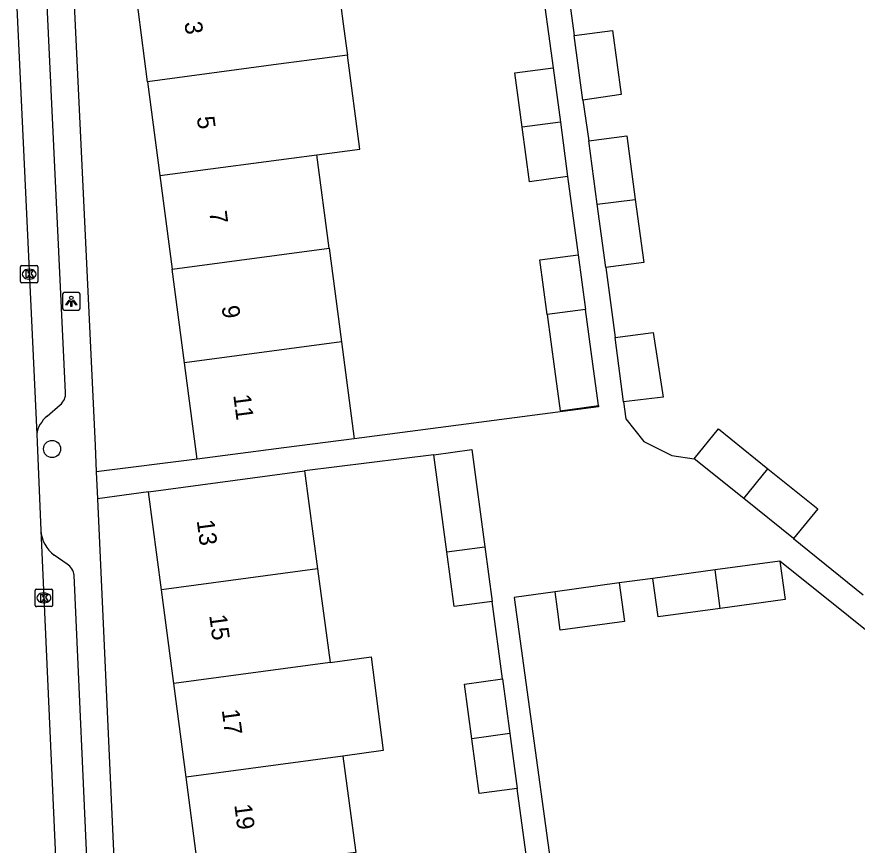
# Model space of a CAD drawing. Extents: x 163427 to 164190, y 380331 to 381641.
# Drawn here: x 163595.49 to 163643.49, y 381135.4 to 381182.73 of the extents above; entities that cross this region are included whole.
import ezdxf

# ---------------------------------------------------------------- set-up
doc = ezdxf.new("R2010")
doc.units = 0
for name, color, linetype in [('IMGEO_Boom', 7, 'Continuous'), ('IMGEO_Kolk', 7, 'Continuous'), ('IMGEO_Lichtpunt', 7, 'Continuous'), ('IMGEO_Pand', 7, 'Continuous'), ('IMGEO_Pand_nummerreeks', 7, 'Continuous'), ('IMGEO_Rijbaan_lokaal_open', 7, 'Continuous'), ('IMGEO_Voetpad_open', 7, 'Continuous')]:
    doc.layers.add(name, color=color, linetype=linetype)

msp = doc.modelspace()

# ---------------------------------------------------------------- linework, layer by layer
at = {"layer": 'IMGEO_Boom'}
msp.add_circle((163597.5, 381158.034), 0.489, dxfattribs=at)
at = {"layer": 'IMGEO_Kolk'}
for p, q in [((163595.69, 381167.596), (163595.69, 381168.448)), ((163595.765, 381168.522), (163596.617, 381168.522)), ((163596.691, 381168.448), (163596.691, 381167.596)), ((163596.178, 381168.302), (163596.203, 381168.302)), ((163596.617, 381167.522), (163595.765, 381167.522)), ((163596.201, 381167.742), (163596.176, 381167.742)), ((163596.532, 381149.098), (163596.532, 381149.95)), ((163596.607, 381150.024), (163597.459, 381150.024)), ((163597.02, 381149.804), (163597.045, 381149.804)), ((163597.533, 381149.95), (163597.533, 381149.098)), ((163597.043, 381149.244), (163597.018, 381149.244)), ((163597.459, 381149.024), (163596.607, 381149.024))]:
    msp.add_line(p, q, dxfattribs=at)
for points in [[(163595.69, 381167.596), (163595.69, 381168.448)], [(163595.765, 381168.522), (163596.617, 381168.522)], [(163596.691, 381168.448), (163596.691, 381167.596)], [(163596.011, 381168.222), (163596.134, 381168.222), (163596.134, 381168.071), (163596.264, 381168.222), (163596.428, 381168.222), (163596.282, 381168.071), (163596.435, 381167.822), (163596.283, 381167.822), (163596.198, 381167.986), (163596.134, 381167.919), (163596.134, 381167.822), (163596.011, 381167.822), (163596.011, 381168.222)], [(163596.617, 381167.522), (163595.765, 381167.522)], [(163596.532, 381149.098), (163596.532, 381149.95)], [(163596.607, 381150.024), (163597.459, 381150.024)], [(163596.853, 381149.724), (163596.976, 381149.724), (163596.976, 381149.573), (163597.106, 381149.724), (163597.27, 381149.724), (163597.124, 381149.573), (163597.277, 381149.324), (163597.125, 381149.324), (163597.04, 381149.488), (163596.976, 381149.421), (163596.976, 381149.324), (163596.853, 381149.324), (163596.853, 381149.724)], [(163597.533, 381149.95), (163597.533, 381149.098)], [(163597.459, 381149.024), (163596.607, 381149.024)]]:
    msp.add_lwpolyline(points, dxfattribs=at)
for centre, start, end in [((163595.767, 381168.446), 91.552, 178.448), ((163595.767, 381168.446), 91.552, 178.448), ((163596.615, 381168.446), 1.552, 88.448), ((163596.615, 381168.446), 1.552, 88.448), ((163595.767, 381167.598), 181.552, 268.448), ((163595.767, 381167.598), 181.552, 268.448), ((163596.615, 381167.598), 271.552, 358.448), ((163596.615, 381167.598), 271.552, 358.448), ((163596.609, 381149.948), 91.552, 178.448), ((163596.609, 381149.948), 91.552, 178.448), ((163597.457, 381149.948), 1.552, 88.448), ((163597.457, 381149.948), 1.552, 88.448), ((163596.609, 381149.1), 181.552, 268.448), ((163596.609, 381149.1), 181.552, 268.448), ((163597.457, 381149.1), 271.552, 358.448), ((163597.457, 381149.1), 271.552, 358.448)]:
    msp.add_arc(centre, 0.0765, start, end, dxfattribs=at)
for centre, major_axis, ratio, start_param, end_param in [((163596.177, 381168.022), (-0.387, 0.002), 0.722429, 4.712389, 7.853982), ((163596.202, 381168.022), (-0.39, 0.002), 0.717154, 1.570796, 4.712389), ((163597.019, 381149.524), (-0.387, 0.002), 0.722429, 4.712389, 7.853982), ((163597.044, 381149.524), (-0.39, 0.002), 0.717154, 1.570796, 4.712389)]:
    msp.add_ellipse(centre, major_axis=major_axis, ratio=ratio, start_param=start_param, end_param=end_param, dxfattribs=at)
at = {"layer": 'IMGEO_Lichtpunt'}
for p, q in [((163598.1, 381166.872), (163598.1, 381166.065)), ((163598.1, 381166.872), (163598.1, 381166.065)), ((163599.002, 381166.967), (163598.194, 381166.967)), ((163599.002, 381166.967), (163598.194, 381166.967)), ((163599.096, 381166.065), (163599.096, 381166.872)), ((163599.096, 381166.065), (163599.096, 381166.872)), ((163598.194, 381165.971), (163599.002, 381165.971)), ((163598.194, 381165.971), (163599.002, 381165.971))]:
    msp.add_line(p, q, dxfattribs=at)
for points in [[(163598.474, 381166.536), (163598.513, 381166.508), (163598.325, 381166.246), (163598.287, 381166.273), (163598.474, 381166.536)], [(163598.576, 381166.488), (163598.623, 381166.488), (163598.623, 381166.166), (163598.576, 381166.166), (163598.576, 381166.488)], [(163598.686, 381166.508), (163598.724, 381166.535), (163598.911, 381166.273), (163598.872, 381166.245), (163598.686, 381166.508)]]:
    msp.add_lwpolyline(points, dxfattribs=at)
msp.add_circle((163598.599, 381166.67), 0.0994, dxfattribs=at)
for centre, start, end in [((163598.194, 381166.872), 90, 180), ((163598.194, 381166.872), 90, 180), ((163599.002, 381166.872), 0, 90), ((163599.002, 381166.872), 0, 90), ((163598.194, 381166.065), 180, 270), ((163598.194, 381166.065), 180, 270), ((163599.002, 381166.065), 270, 0), ((163599.002, 381166.065), 270, 360)]:
    msp.add_arc(centre, 0.0946, start, end, dxfattribs=at)
at = {"layer": 'IMGEO_Pand'}
for points in [[(163613.662, 381185.877), (163614.131, 381182.322), (163614.278, 381181.209), (163614.366, 381180.541)], [(163602.96, 381179.005), (163602.257, 381184.364)], [(163627.315, 381181.652), (163629.515, 381181.946), (163630.016, 381178.295), (163627.823, 381177.971)], [(163627.823, 381177.971), (163627.315, 381181.652)], [(163614.366, 381180.541), (163611.908, 381180.21), (163610.436, 381180.012), (163602.96, 381179.005)], [(163612.618, 381174.836), (163615.076, 381175.16), (163614.366, 381180.541)], [(163624.356, 381176.416), (163623.934, 381179.524), (163626.116, 381179.82)], [(163626.116, 381179.82), (163626.533, 381176.709)], [(163602.96, 381179.005), (163603.661, 381173.657)], [(163626.533, 381176.709), (163624.356, 381176.416)], [(163626.533, 381176.709), (163626.95, 381173.599)], [(163626.95, 381173.599), (163624.778, 381173.304), (163624.356, 381176.416)], [(163628.162, 381175.636), (163630.331, 381175.926), (163630.815, 381172.297)], [(163628.646, 381172.018), (163628.162, 381175.636)], [(163603.661, 381173.657), (163612.618, 381174.836)], [(163613.321, 381169.509), (163612.618, 381174.836)], [(163603.661, 381173.657), (163604.364, 381168.3)], [(163628.646, 381172.018), (163630.815, 381172.297)], [(163630.815, 381172.297), (163631.297, 381168.689), (163629.13, 381168.399)], [(163629.13, 381168.399), (163628.646, 381172.018)], [(163604.364, 381168.3), (163613.321, 381169.509)], [(163613.321, 381169.509), (163614.028, 381164.154)], [(163625.778, 381165.719), (163625.36, 381168.837), (163627.549, 381169.131)], [(163627.549, 381169.131), (163627.967, 381166.011)], [(163605.064, 381162.963), (163604.364, 381168.3)], [(163627.967, 381166.011), (163625.778, 381165.719)], [(163628.705, 381160.512), (163628.386, 381162.89), (163627.967, 381166.011)], [(163625.778, 381165.719), (163626.197, 381162.596), (163626.516, 381160.219), (163628.705, 381160.512)], [(163629.664, 381164.399), (163631.831, 381164.689), (163632.406, 381160.991), (163630.141, 381160.73)], [(163614.028, 381164.154), (163605.064, 381162.963)], [(163614.028, 381164.154), (163614.76, 381158.609)], [(163630.141, 381160.73), (163629.664, 381164.399)], [(163605.785, 381157.461), (163605.064, 381162.963)], [(163634.177, 381157.48), (163635.56, 381159.18), (163638.388, 381156.905)], [(163614.76, 381158.609), (163610.745, 381158.095), (163605.785, 381157.461)], [(163619.304, 381157.704), (163621.485, 381157.997), (163622.227, 381152.446)], [(163620.044, 381152.16), (163619.304, 381157.704)], [(163637.012, 381155.198), (163634.177, 381157.48)], [(163637.012, 381155.198), (163638.388, 381156.905)], [(163638.388, 381156.905), (163641.24, 381154.61), (163639.848, 381152.915)], [(163603.001, 381155.585), (163607.957, 381156.251), (163611.92, 381156.783)], [(163611.92, 381156.783), (163612.671, 381151.194)], [(163603.741, 381149.986), (163603.001, 381155.585)], [(163639.848, 381152.915), (163637.012, 381155.198)], [(163620.044, 381152.16), (163622.227, 381152.446)], [(163622.644, 381149.324), (163620.461, 381149.033), (163620.044, 381152.16)], [(163622.227, 381152.446), (163622.644, 381149.324)], [(163639.07, 381151.63), (163635.372, 381151.125)], [(163639.07, 381151.63), (163639.371, 381149.428), (163635.67, 381148.921)], [(163612.671, 381151.194), (163603.741, 381149.986)], [(163612.671, 381151.194), (163613.39, 381145.843)], [(163635.372, 381151.125), (163631.82, 381150.64)], [(163635.67, 381148.921), (163635.372, 381151.125)], [(163635.67, 381148.921), (163632.121, 381148.436), (163631.82, 381150.64)], [(163629.897, 381150.377), (163630.196, 381148.181), (163626.531, 381147.681), (163626.367, 381148.883), (163626.232, 381149.877)], [(163629.897, 381150.377), (163626.232, 381149.877)], [(163604.449, 381144.627), (163603.741, 381149.986)], [(163613.39, 381145.843), (163604.449, 381144.627)], [(163613.39, 381145.843), (163615.731, 381146.16), (163616.409, 381140.802), (163614.109, 381140.491)], [(163621.469, 381141.478), (163621.052, 381144.601), (163623.236, 381144.893)], [(163623.236, 381144.893), (163623.653, 381141.771)], [(163605.155, 381139.279), (163604.449, 381144.627)], [(163623.653, 381141.771), (163621.469, 381141.478)], [(163624.072, 381138.639), (163621.888, 381138.347), (163621.469, 381141.478)], [(163623.653, 381141.771), (163624.072, 381138.639)], [(163614.109, 381140.491), (163605.155, 381139.279)], [(163614.109, 381140.491), (163614.832, 381135.109), (163614.849, 381134.983), (163613.651, 381134.822)], [(163605.829, 381134.18), (163605.155, 381139.279)]]:
    msp.add_lwpolyline(points, dxfattribs=at)
at = {"layer": 'IMGEO_Rijbaan_lokaal_open'}
for points in [[(163595.485, 381183.247), (163596.621, 381158.876)], [(163596.621, 381158.876), (163596.642, 381158.415), (163596.86, 381153.376)], [(163596.86, 381153.376), (163598.716, 381111.8)]]:
    msp.add_lwpolyline(points, dxfattribs=at)
at = {"layer": 'IMGEO_Voetpad_open'}
for points in [[(163625.277, 381196.79), (163627.315, 381181.652)], [(163598.383, 381191.441), (163599.954, 381158.225), (163600.023, 381156.724)], [(163598.272, 381161.255), (163597.062, 381186.624)], [(163625.39, 381185.232), (163626.116, 381179.82)], [(163627.823, 381177.971), (163628.162, 381175.636)], [(163626.95, 381173.599), (163627.549, 381169.131)], [(163629.13, 381168.399), (163629.664, 381164.399)], [(163630.141, 381160.73), (163630.269, 381159.747), (163631.307, 381158.46), (163632.898, 381157.653), (163634.177, 381157.48)], [(163597.223, 381159.903), (163597.97, 381160.552)], [(163628.705, 381160.512), (163628.713, 381160.451), (163614.76, 381158.609)], [(163605.785, 381157.461), (163600.023, 381156.724)], [(163619.304, 381157.704), (163611.92, 381156.783)], [(163600.023, 381156.724), (163600.093, 381155.194)], [(163603.001, 381155.585), (163600.093, 381155.194)], [(163600.093, 381155.194), (163602.16, 381109.908)], [(163639.848, 381152.915), (163643.831, 381149.709)], [(163598.368, 381151.455), (163597.628, 381151.973)], [(163646.91, 381145.33), (163639.07, 381151.63)], [(163600.402, 381114.253), (163598.77, 381150.815)], [(163631.82, 381150.64), (163629.897, 381150.377)], [(163626.232, 381149.877), (163623.888, 381149.557), (163626.892, 381127.756)], [(163623.236, 381144.893), (163622.644, 381149.324)], [(163624.671, 381134.159), (163624.072, 381138.639)]]:
    msp.add_lwpolyline(points, dxfattribs=at)
for centre, radius, start, end in [((163597.389, 381161.218), 0.883, 311.0935, 2.411), ((163598.201, 381158.64), 1.598, 127.7534, 171.4912), ((163598.702, 381153.473), 1.845, 183.0049, 234.3875), ((163597.838, 381150.676), 0.942, 8.496, 55.7719)]:
    msp.add_arc(centre, radius, start, end, dxfattribs=at)

# ---------------------------------------------------------------- texts
at = {"layer": 'IMGEO_Pand_nummerreeks'}
for s, rotation, p in [('3', 277.4712, (163605.055, 381182.405)), ('5', 277.4712, (163605.765, 381176.995)), ('7', 277.4702, (163606.474, 381171.585)), ('9', 277.4702, (163607.183, 381166.176)), ('11', 277.4702, (163607.848, 381161.109)), ('13', 277.5262, (163605.761, 381153.937)), ('15', 277.5262, (163606.476, 381148.525)), ('17', 277.5285, (163607.191, 381143.113)), ('19', 277.5285, (163607.906, 381137.7))]:
    msp.add_text(s, height=1, rotation=rotation, dxfattribs=at).set_placement(p)

doc.saveas('drawing.dxf')
